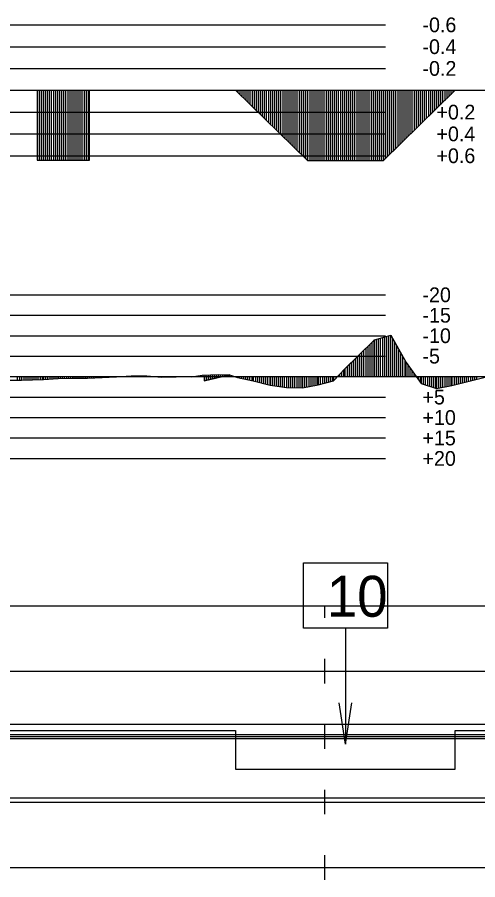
# Model space of a CAD drawing. Extents: x 2 to 10148, y 0 to 380.
# Drawn here: x 4463 to 4519.3, y 180.5 to 285.9 of the extents above; entities that cross this region are included whole.
import ezdxf

# ---------------------------------------------------------------- set-up
doc = ezdxf.new("R2010")
doc.units = 0
for name, color, linetype in [('POSUN_CARA', 7, 'Continuous'), ('POSUN_RASTR', 7, 'Continuous'), ('POSUN_TEXT', 7, 'Continuous'), ('RYCHL_A', 7, 'Continuous'), ('RYCHL_B', 7, 'Continuous'), ('RYCHL_C', 7, 'Continuous'), ('RYCHL_RASTR', 7, 'Continuous'), ('SLOUPEC', 7, 'Continuous'), ('ZRYCHL_CARA', 7, 'Continuous'), ('ZRYCHL_RASTR', 7, 'Continuous'), ('ZRYCHL_TEXT', 7, 'Continuous')]:
    doc.layers.add(name, color=color, linetype=linetype)

msp = doc.modelspace()

# ---------------------------------------------------------------- linework, layer by layer
at = {"layer": 'POSUN_CARA'}
for p, q in [((4506.64, 246.51), (4508.62, 247.06)), ((4507.39, 242), (4507.39, 246.72)), ((4507.64, 242), (4507.64, 246.79)), ((4507.89, 242), (4507.89, 246.86)), ((4508.14, 242), (4508.14, 246.93)), ((4508.39, 242), (4508.39, 247)), ((4508.62, 247.06), (4510.49, 243.73)), ((4508.62, 242), (4508.62, 247.06)), ((4504.6, 244.48), (4506.64, 246.51)), ((4505.85, 242), (4505.85, 245.73)), ((4506.1, 242), (4506.1, 245.98)), ((4506.35, 242), (4506.35, 246.23)), ((4506.6, 242), (4506.6, 246.48)), ((4506.64, 242), (4506.64, 246.51)), ((4506.89, 242), (4506.89, 246.58)), ((4507.14, 242), (4507.14, 246.65)), ((4508.87, 242), (4508.87, 246.62)), ((4509.12, 242), (4509.12, 246.17)), ((4509.37, 242), (4509.37, 245.73)), ((4504.85, 242), (4504.85, 244.73)), ((4505.1, 242), (4505.1, 244.98)), ((4505.35, 242), (4505.35, 245.23)), ((4505.6, 242), (4505.6, 245.48)), ((4509.62, 242), (4509.62, 245.29)), ((4509.87, 242), (4509.87, 244.84)), ((4503.07, 243.01), (4504.6, 244.48)), ((4503.82, 242), (4503.82, 243.73)), ((4504.07, 242), (4504.07, 243.97)), ((4504.32, 242), (4504.32, 244.21)), ((4504.57, 242), (4504.57, 244.45)), ((4504.6, 242), (4504.6, 244.48)), ((4510.12, 242), (4510.12, 244.4)), ((4510.37, 242), (4510.37, 243.96)), ((4510.49, 243.73), (4512.35, 241.17)), ((4510.49, 242), (4510.49, 243.73)), ((4501.64, 241.49), (4503.07, 243.01)), ((4502.64, 242), (4502.64, 242.55)), ((4502.89, 242), (4502.89, 242.81)), ((4503.07, 242), (4503.07, 243.01)), ((4503.32, 242), (4503.32, 243.25)), ((4503.57, 242), (4503.57, 243.49)), ((4510.74, 242), (4510.74, 243.39)), ((4510.99, 242), (4510.99, 243.04)), ((4511.24, 242), (4511.24, 242.7)), ((4461.71, 241.58), (4463.49, 241.58)), ((4462.96, 242), (4462.96, 241.58)), ((4463.21, 242), (4463.21, 241.58)), ((4463.46, 242), (4463.46, 241.58)), ((4463.49, 242), (4463.49, 241.58)), ((4463.49, 241.58), (4466.17, 241.63)), ((4463.74, 242), (4463.74, 241.59)), ((4463.99, 242), (4463.99, 241.59)), ((4464.24, 242), (4464.24, 241.6)), ((4464.49, 242), (4464.49, 241.6)), ((4464.74, 242), (4464.74, 241.61)), ((4464.99, 242), (4464.99, 241.61)), ((4465.24, 242), (4465.24, 241.62)), ((4465.49, 242), (4465.49, 241.62)), ((4465.74, 242), (4465.74, 241.63)), ((4465.99, 242), (4465.99, 241.63)), ((4466.17, 242), (4466.17, 241.63)), ((4466.17, 241.63), (4467.96, 241.79)), ((4466.42, 242), (4466.42, 241.66)), ((4466.67, 242), (4466.67, 241.68)), ((4466.92, 242), (4466.92, 241.7)), ((4467.17, 242), (4467.17, 241.72)), ((4467.42, 242), (4467.42, 241.74)), ((4467.67, 242), (4467.67, 241.76)), ((4467.92, 242), (4467.92, 241.78)), ((4467.96, 242), (4467.96, 241.79)), ((4467.96, 241.79), (4469.74, 241.8)), ((4468.21, 242), (4468.21, 241.79)), ((4468.46, 242), (4468.46, 241.79)), ((4468.71, 242), (4468.71, 241.79)), ((4468.96, 242), (4468.96, 241.79)), ((4469.21, 242), (4469.21, 241.79)), ((4469.46, 242), (4469.46, 241.8)), ((4469.71, 242), (4469.71, 241.8)), ((4469.74, 242), (4469.74, 241.8)), ((4469.74, 241.8), (4471.53, 241.81)), ((4469.99, 242), (4469.99, 241.8)), ((4470.24, 242), (4470.24, 241.8)), ((4470.49, 242), (4470.49, 241.8)), ((4470.74, 242), (4470.74, 241.81)), ((4470.99, 242), (4470.99, 241.81)), ((4471.24, 242), (4471.24, 241.81)), ((4471.49, 242), (4471.49, 241.81)), ((4471.53, 242), (4471.53, 241.81)), ((4471.53, 241.81), (4473.32, 241.88)), ((4471.78, 242), (4471.78, 241.82)), ((4472.03, 242), (4472.03, 241.83)), ((4472.28, 242), (4472.28, 241.84)), ((4472.53, 242), (4472.53, 241.85)), ((4472.78, 242), (4472.78, 241.86)), ((4473.03, 242), (4473.03, 241.87)), ((4473.28, 242), (4473.28, 241.88)), ((4473.32, 242), (4473.32, 241.88)), ((4473.32, 241.88), (4475.11, 241.98)), ((4473.57, 242), (4473.57, 241.89)), ((4473.82, 242), (4473.82, 241.91)), ((4474.07, 242), (4474.07, 241.92)), ((4474.32, 242), (4474.32, 241.93)), ((4474.57, 242), (4474.57, 241.95)), ((4474.82, 242), (4474.82, 241.96)), ((4475.07, 242), (4475.07, 241.98)), ((4475.11, 241.98), (4476.89, 242.11)), ((4475.11, 242), (4475.11, 241.98)), ((4475.36, 242), (4475.36, 242)), ((4475.61, 242), (4475.61, 242.02)), ((4475.86, 242), (4475.86, 242.03)), ((4476.11, 242), (4476.11, 242.05)), ((4476.36, 242), (4476.36, 242.07)), ((4476.61, 242), (4476.61, 242.09)), ((4476.86, 242), (4476.86, 242.11)), ((4476.89, 242.11), (4478.8, 242.1)), ((4476.89, 242), (4476.89, 242.11)), ((4477.14, 242), (4477.14, 242.11)), ((4477.39, 242), (4477.39, 242.11)), ((4477.64, 242), (4477.64, 242.11)), ((4477.89, 242), (4477.89, 242.11)), ((4478.14, 242), (4478.14, 242.1)), ((4478.39, 242), (4478.39, 242.1)), ((4478.64, 242), (4478.64, 242.1)), ((4478.8, 242.1), (4480.58, 241.93)), ((4478.8, 242), (4478.8, 242.1)), ((4479.05, 242), (4479.05, 242.08)), ((4479.3, 242), (4479.3, 242.05)), ((4479.55, 242), (4479.55, 242.03)), ((4479.8, 242), (4479.8, 242.01)), ((4480.05, 242), (4480.05, 241.98)), ((4480.3, 242), (4480.3, 241.96)), ((4480.55, 242), (4480.55, 241.93)), ((4480.58, 242), (4480.58, 241.93)), ((4480.58, 241.93), (4482.39, 241.99)), ((4480.83, 242), (4480.83, 241.94)), ((4481.08, 242), (4481.08, 241.95)), ((4481.33, 242), (4481.33, 241.96)), ((4481.58, 242), (4481.58, 241.96)), ((4481.83, 242), (4481.83, 241.97)), ((4482.08, 242), (4482.08, 241.98)), ((4482.33, 242), (4482.33, 241.99)), ((4484.24, 241.99), (4485.57, 242.16)), ((4484.24, 242), (4484.24, 241.99)), ((4484.49, 242), (4484.49, 242.02)), ((4484.74, 242), (4484.74, 242.05)), ((4484.99, 242), (4484.99, 242.08)), ((4485.24, 242), (4485.24, 242.11)), ((4485.49, 242), (4485.49, 242.15)), ((4485.57, 242.16), (4487.57, 242.26)), ((4485.57, 242), (4485.57, 242.16)), ((4488.91, 242.23), (4485.79, 241.47)), ((4485.79, 241.47), (4488.91, 242.23)), ((4485.79, 242), (4485.79, 241.47)), ((4485.82, 242), (4485.82, 242.17)), ((4486.04, 242), (4486.04, 241.53)), ((4486.07, 242), (4486.07, 242.18)), ((4486.29, 242), (4486.29, 241.59)), ((4486.32, 242), (4486.32, 242.2)), ((4486.54, 242), (4486.54, 241.65)), ((4486.57, 242), (4486.57, 242.21)), ((4486.79, 242), (4486.79, 241.72)), ((4486.82, 242), (4486.82, 242.22)), ((4487.04, 242), (4487.04, 241.78)), ((4487.07, 242), (4487.07, 242.23)), ((4487.29, 242), (4487.29, 241.84)), ((4487.32, 242), (4487.32, 242.25)), ((4487.54, 242), (4487.54, 241.9)), ((4487.57, 242), (4487.57, 242.26)), ((4487.57, 242.26), (4488.91, 242.23)), ((4487.57, 242), (4487.57, 242.26)), ((4487.79, 242), (4487.79, 241.96)), ((4487.82, 242), (4487.82, 242.25)), ((4488.04, 242), (4488.04, 242.02)), ((4488.07, 242), (4488.07, 242.25)), ((4488.29, 242), (4488.29, 242.08)), ((4488.32, 242), (4488.32, 242.24)), ((4488.54, 242), (4488.54, 242.14)), ((4488.57, 242), (4488.57, 242.24)), ((4488.79, 242), (4488.79, 242.2)), ((4488.82, 242), (4488.82, 242.23)), ((4488.91, 242.23), (4489.87, 241.91)), ((4488.91, 242), (4488.91, 242.23)), ((4489.16, 242), (4489.16, 242.15)), ((4489.41, 242), (4489.41, 242.07)), ((4489.66, 242), (4489.66, 241.98)), ((4489.87, 242), (4489.87, 241.91)), ((4489.87, 241.91), (4491.82, 241.48)), ((4490.12, 242), (4490.12, 241.86)), ((4490.37, 242), (4490.37, 241.8)), ((4490.62, 242), (4490.62, 241.75)), ((4490.87, 242), (4490.87, 241.69)), ((4491.12, 242), (4491.12, 241.63)), ((4491.37, 242), (4491.37, 241.58)), ((4491.62, 242), (4491.62, 241.52)), ((4491.82, 242), (4491.82, 241.48)), ((4491.82, 241.48), (4493.86, 240.95)), ((4492.07, 242), (4492.07, 241.41)), ((4492.32, 242), (4492.32, 241.35)), ((4492.57, 242), (4492.57, 241.28)), ((4492.82, 242), (4492.82, 241.22)), ((4493.07, 242), (4493.07, 241.15)), ((4493.32, 242), (4493.32, 241.09)), ((4493.57, 242), (4493.57, 241.02)), ((4493.82, 242), (4493.82, 240.96)), ((4493.86, 242), (4493.86, 240.95)), ((4494.11, 242), (4494.11, 240.91)), ((4494.36, 242), (4494.36, 240.88)), ((4494.61, 242), (4494.61, 240.85)), ((4494.86, 242), (4494.86, 240.82)), ((4495.11, 242), (4495.11, 240.78)), ((4495.36, 242), (4495.36, 240.75)), ((4495.61, 242), (4495.61, 240.72)), ((4495.86, 242), (4495.86, 240.68)), ((4495.87, 242), (4495.87, 240.68)), ((4496.12, 242), (4496.12, 240.67)), ((4496.37, 242), (4496.37, 240.66)), ((4496.62, 242), (4496.62, 240.65)), ((4496.87, 242), (4496.87, 240.65)), ((4497.12, 242), (4497.12, 240.64)), ((4497.37, 242), (4497.37, 240.63)), ((4497.62, 242), (4497.62, 240.62)), ((4497.84, 242), (4497.84, 240.61)), ((4498.09, 242), (4498.09, 240.66)), ((4498.34, 242), (4498.34, 240.71)), ((4498.59, 242), (4498.59, 240.75)), ((4498.84, 242), (4498.84, 240.8)), ((4499.09, 242), (4499.09, 240.85)), ((4499.34, 242), (4499.34, 240.9)), ((4499.59, 242), (4499.59, 240.94)), ((4499.76, 242), (4499.76, 240.98)), ((4499.76, 240.98), (4501.64, 241.49)), ((4500.01, 242), (4500.01, 241.05)), ((4500.26, 242), (4500.26, 241.11)), ((4500.51, 242), (4500.51, 241.18)), ((4500.76, 242), (4500.76, 241.25)), ((4501.01, 242), (4501.01, 241.32)), ((4501.26, 242), (4501.26, 241.39)), ((4501.51, 242), (4501.51, 241.46)), ((4501.64, 242), (4501.64, 241.49)), ((4501.89, 242), (4501.89, 241.76)), ((4502.14, 242), (4502.14, 242.02)), ((4502.39, 242), (4502.39, 242.29)), ((4511.49, 242), (4511.49, 242.35)), ((4511.74, 242), (4511.74, 242.01)), ((4511.99, 242), (4511.99, 241.66)), ((4512.24, 242), (4512.24, 241.32)), ((4512.35, 242), (4512.35, 241.17)), ((4512.6, 242), (4512.6, 241.08)), ((4512.85, 242), (4512.85, 241)), ((4513.1, 242), (4513.1, 240.92)), ((4513.35, 242), (4513.35, 240.83)), ((4513.6, 242), (4513.6, 240.75)), ((4513.85, 242), (4513.85, 240.67)), ((4514.1, 242), (4514.1, 240.58)), ((4514.22, 242), (4514.22, 240.54)), ((4514.47, 242), (4514.47, 240.59)), ((4514.72, 242), (4514.72, 240.64)), ((4514.97, 242), (4514.97, 240.69)), ((4515.22, 242), (4515.22, 240.74)), ((4515.47, 242), (4515.47, 240.79)), ((4515.72, 242), (4515.72, 240.84)), ((4515.97, 242), (4515.97, 240.88)), ((4516.11, 242), (4516.11, 240.91)), ((4516.11, 240.91), (4520.33, 241.99)), ((4516.36, 242), (4516.36, 240.97)), ((4516.61, 242), (4516.61, 241.04)), ((4516.86, 242), (4516.86, 241.1)), ((4517.11, 242), (4517.11, 241.17)), ((4517.36, 242), (4517.36, 241.23)), ((4517.61, 242), (4517.61, 241.29)), ((4517.86, 242), (4517.86, 241.36)), ((4518.11, 242), (4518.11, 241.42)), ((4518.36, 242), (4518.36, 241.49)), ((4518.61, 242), (4518.61, 241.55)), ((4518.86, 242), (4518.86, 241.61)), ((4519.11, 242), (4519.11, 241.68)), ((4493.86, 240.95), (4495.87, 240.68)), ((4495.87, 240.68), (4497.84, 240.61)), ((4497.84, 240.61), (4499.76, 240.98)), ((4512.35, 241.17), (4514.22, 240.54)), ((4514.22, 240.54), (4516.11, 240.91))]:
    msp.add_line(p, q, dxfattribs=at)
at = {"layer": 'POSUN_RASTR'}
for p, q in [((4312, 252), (4508, 252)), ((4312, 249.5), (4508, 249.5)), ((4312, 247), (4508, 247)), ((4312, 244.5), (4508, 244.5)), ((4045.76, 242), (5128.6, 242)), ((4312, 239.5), (4508, 239.5)), ((4312, 237), (4508, 237)), ((4312, 234.5), (4508, 234.5)), ((4312, 232), (4508, 232))]:
    msp.add_line(p, q, dxfattribs=at)
at = {"layer": 'RYCHL_A'}
msp.add_line((4428.57, 190.5), (5131.49, 190.5), dxfattribs=at)
at = {"layer": 'RYCHL_B'}
for p, q in [((4427.56, 198.75), (4489.66, 198.75)), ((4489.66, 198.75), (4489.66, 194)), ((4516.52, 194), (4516.52, 198.75)), ((4516.52, 198.75), (5010.95, 198.75)), ((4489.66, 194), (4516.52, 194))]:
    msp.add_line(p, q, dxfattribs=at)
at = {"layer": 'RYCHL_C'}
msp.add_line((4426.81, 199.5), (5128.6, 199.5), dxfattribs=at)
at = {"layer": 'RYCHL_RASTR'}
for p, q in [((4041.27, 214), (5127.73, 214)), ((4500.57, 212.5), (4500.57, 214)), ((4500.57, 204.5), (4500.57, 207.5)), ((4041.24, 206), (5128.07, 206)), ((4500.57, 196.5), (4500.57, 199.5)), ((4041.32, 198.25), (5128.25, 198.25)), ((4041.35, 197.75), (5128.25, 197.75)), ((4041.38, 198), (5128.25, 198)), ((4500.57, 188.5), (4500.57, 191.5)), ((4041.67, 190), (5128.21, 190)), ((4500.57, 180.5), (4500.57, 183.5)), ((4041.69, 182), (5128.21, 182))]:
    msp.add_line(p, q, dxfattribs=at)
at = {"layer": 'SLOUPEC'}
for p, q in [((4503.09, 211.25), (4503.09, 197.09)), ((4503.09, 197.09), (4502.33, 202.14)), ((4503.09, 197.09), (4503.86, 202.14))]:
    msp.add_line(p, q, dxfattribs=at)
msp.add_lwpolyline([(4497.95, 219.24), (4508.24, 219.24), (4508.24, 211.25), (4497.95, 211.25)], close=True, dxfattribs=at)
at = {"layer": 'ZRYCHL_CARA'}
for p, q in [((4045.76, 277), (5128.6, 277)), ((4465.37, 277), (4465.37, 268.45)), ((4465.37, 277), (4465.37, 268.45)), ((4465.62, 277), (4465.62, 268.45)), ((4465.87, 277), (4465.87, 268.45)), ((4466.12, 277), (4466.12, 268.45)), ((4466.37, 277), (4466.37, 268.45)), ((4466.62, 277), (4466.62, 268.45)), ((4466.87, 277), (4466.87, 268.45)), ((4467.12, 277), (4467.12, 268.45)), ((4467.37, 277), (4467.37, 268.45)), ((4467.62, 277), (4467.62, 268.45)), ((4467.87, 277), (4467.87, 268.45)), ((4468.12, 277), (4468.12, 268.45)), ((4468.37, 277), (4468.37, 268.45)), ((4468.62, 277), (4468.62, 268.45)), ((4468.87, 277), (4468.87, 268.45)), ((4469.12, 277), (4469.12, 268.45)), ((4469.37, 277), (4469.37, 268.45)), ((4469.62, 277), (4469.62, 268.45)), ((4469.87, 277), (4469.87, 268.45)), ((4470.12, 277), (4470.12, 268.45)), ((4470.37, 277), (4470.37, 268.45)), ((4470.62, 277), (4470.62, 268.45)), ((4470.87, 277), (4470.87, 268.45)), ((4471.12, 277), (4471.12, 268.45)), ((4471.37, 277), (4471.37, 268.45)), ((4471.62, 277), (4471.62, 268.45)), ((4471.8, 268.45), (4471.8, 277)), ((4489.66, 277), (4498.46, 268.41)), ((4489.91, 277), (4489.91, 276.76)), ((4490.16, 277), (4490.16, 276.51)), ((4490.41, 277), (4490.41, 276.27)), ((4490.66, 277), (4490.66, 276.02)), ((4490.91, 277), (4490.91, 275.78)), ((4491.16, 277), (4491.16, 275.54)), ((4491.41, 277), (4491.41, 275.29)), ((4491.66, 277), (4491.66, 275.05)), ((4491.91, 277), (4491.91, 274.8)), ((4492.16, 277), (4492.16, 274.56)), ((4492.41, 277), (4492.41, 274.32)), ((4492.66, 277), (4492.66, 274.07)), ((4492.91, 277), (4492.91, 273.83)), ((4493.16, 277), (4493.16, 273.58)), ((4493.41, 277), (4493.41, 273.34)), ((4493.66, 277), (4493.66, 273.1)), ((4493.91, 277), (4493.91, 272.85)), ((4494.16, 277), (4494.16, 272.61)), ((4494.41, 277), (4494.41, 272.36)), ((4494.66, 277), (4494.66, 272.12)), ((4494.91, 277), (4494.91, 271.88)), ((4495.16, 277), (4495.16, 271.63)), ((4495.41, 277), (4495.41, 271.39)), ((4495.66, 277), (4495.66, 271.15)), ((4495.91, 277), (4495.91, 270.9)), ((4496.16, 277), (4496.16, 270.66)), ((4496.41, 277), (4496.41, 270.41)), ((4496.66, 277), (4496.66, 270.17)), ((4496.91, 277), (4496.91, 269.93)), ((4497.16, 277), (4497.16, 269.68)), ((4497.41, 277), (4497.41, 269.44)), ((4497.66, 277), (4497.66, 269.19)), ((4497.91, 277), (4497.91, 268.95)), ((4498.16, 277), (4498.16, 268.71)), ((4498.41, 277), (4498.41, 268.46)), ((4498.46, 277), (4498.46, 268.41)), ((4498.71, 277), (4498.71, 268.41)), ((4498.96, 277), (4498.96, 268.41)), ((4499.21, 277), (4499.21, 268.41)), ((4499.46, 277), (4499.46, 268.41)), ((4499.71, 277), (4499.71, 268.41)), ((4499.96, 277), (4499.96, 268.41)), ((4500.21, 277), (4500.21, 268.41)), ((4500.46, 277), (4500.46, 268.41)), ((4500.71, 277), (4500.71, 268.41)), ((4500.96, 277), (4500.96, 268.41)), ((4501.21, 277), (4501.21, 268.41)), ((4501.46, 277), (4501.46, 268.41)), ((4501.71, 277), (4501.71, 268.41)), ((4501.96, 277), (4501.96, 268.41)), ((4502.21, 277), (4502.21, 268.41)), ((4502.46, 277), (4502.46, 268.41)), ((4502.71, 277), (4502.71, 268.41)), ((4502.96, 277), (4502.96, 268.41)), ((4503.21, 277), (4503.21, 268.41)), ((4503.46, 277), (4503.46, 268.41)), ((4503.71, 277), (4503.71, 268.41)), ((4503.96, 277), (4503.96, 268.41)), ((4504.21, 277), (4504.21, 268.41)), ((4504.46, 277), (4504.46, 268.41)), ((4504.71, 277), (4504.71, 268.41)), ((4504.96, 277), (4504.96, 268.41)), ((4505.21, 277), (4505.21, 268.41)), ((4505.46, 277), (4505.46, 268.41)), ((4505.71, 277), (4505.71, 268.41)), ((4505.96, 277), (4505.96, 268.41)), ((4506.21, 277), (4506.21, 268.41)), ((4506.46, 277), (4506.46, 268.41)), ((4506.71, 277), (4506.71, 268.41)), ((4506.96, 277), (4506.96, 268.41)), ((4507.21, 277), (4507.21, 268.41)), ((4507.46, 277), (4507.46, 268.41)), ((4507.71, 277), (4507.71, 268.41)), ((4507.72, 277), (4507.72, 268.41)), ((4507.72, 268.41), (4516.52, 277)), ((4507.97, 277), (4507.97, 268.66)), ((4508.22, 277), (4508.22, 268.9)), ((4508.47, 277), (4508.47, 269.14)), ((4508.72, 277), (4508.72, 269.39)), ((4508.97, 277), (4508.97, 269.63)), ((4509.22, 277), (4509.22, 269.88)), ((4509.47, 277), (4509.47, 270.12)), ((4509.72, 277), (4509.72, 270.36)), ((4509.97, 277), (4509.97, 270.61)), ((4510.22, 277), (4510.22, 270.85)), ((4510.47, 277), (4510.47, 271.1)), ((4510.72, 277), (4510.72, 271.34)), ((4510.97, 277), (4510.97, 271.58)), ((4511.22, 277), (4511.22, 271.83)), ((4511.47, 277), (4511.47, 272.07)), ((4511.72, 277), (4511.72, 272.32)), ((4511.97, 277), (4511.97, 272.56)), ((4512.22, 277), (4512.22, 272.8)), ((4512.47, 277), (4512.47, 273.05)), ((4512.72, 277), (4512.72, 273.29)), ((4512.97, 277), (4512.97, 273.54)), ((4513.22, 277), (4513.22, 273.78)), ((4513.47, 277), (4513.47, 274.02)), ((4513.72, 277), (4513.72, 274.27)), ((4513.97, 277), (4513.97, 274.51)), ((4514.22, 277), (4514.22, 274.76)), ((4514.47, 277), (4514.47, 275)), ((4514.72, 277), (4514.72, 275.24)), ((4514.97, 277), (4514.97, 275.49)), ((4515.22, 277), (4515.22, 275.73)), ((4515.47, 277), (4515.47, 275.98)), ((4515.72, 277), (4515.72, 276.22)), ((4515.97, 277), (4515.97, 276.46)), ((4516.22, 277), (4516.22, 276.71)), ((4516.47, 277), (4516.47, 276.95)), ((4465.37, 268.45), (4471.8, 268.45)), ((4498.46, 268.41), (4507.72, 268.41))]:
    msp.add_line(p, q, dxfattribs=at)
at = {"layer": 'ZRYCHL_RASTR'}
for p, q in [((4312, 285), (4508, 285)), ((4312, 282.33), (4508, 282.33)), ((4312, 279.67), (4508, 279.67)), ((4319.72, 274.33), (4508, 274.33)), ((4319.72, 271.67), (4508, 271.67)), ((4319.61, 269), (4508, 269))]:
    msp.add_line(p, q, dxfattribs=at)

# ---------------------------------------------------------------- texts
at = {"layer": 'POSUN_TEXT'}
for s, p in [('-20', (4512.5, 251.1)), ('-15', (4512.5, 248.6)), ('-10', (4512.5, 246.1)), ('-5', (4512.5, 243.6)), ('+5', (4512.5, 238.6)), ('+10', (4512.5, 236.1)), ('+15', (4512.5, 233.6)), ('+20', (4512.5, 231.1))]:
    msp.add_text(s, height=1.8, dxfattribs=at).set_placement(p)
at = {"layer": 'SLOUPEC'}
msp.add_text('10', height=5, dxfattribs=at).set_placement((4500.8, 212.65))
at = {"layer": 'ZRYCHL_TEXT'}
for s, p in [('-0.6', (4512.5, 284.1)), ('-0.4', (4512.5, 281.43)), ('-0.2', (4512.5, 278.77)), ('+0.2', (4514.21, 273.43)), ('+0.4', (4514.21, 270.77)), ('+0.6', (4514.21, 268.1))]:
    msp.add_text(s, height=1.8, dxfattribs=at).set_placement(p)

doc.saveas('drawing.dxf')
